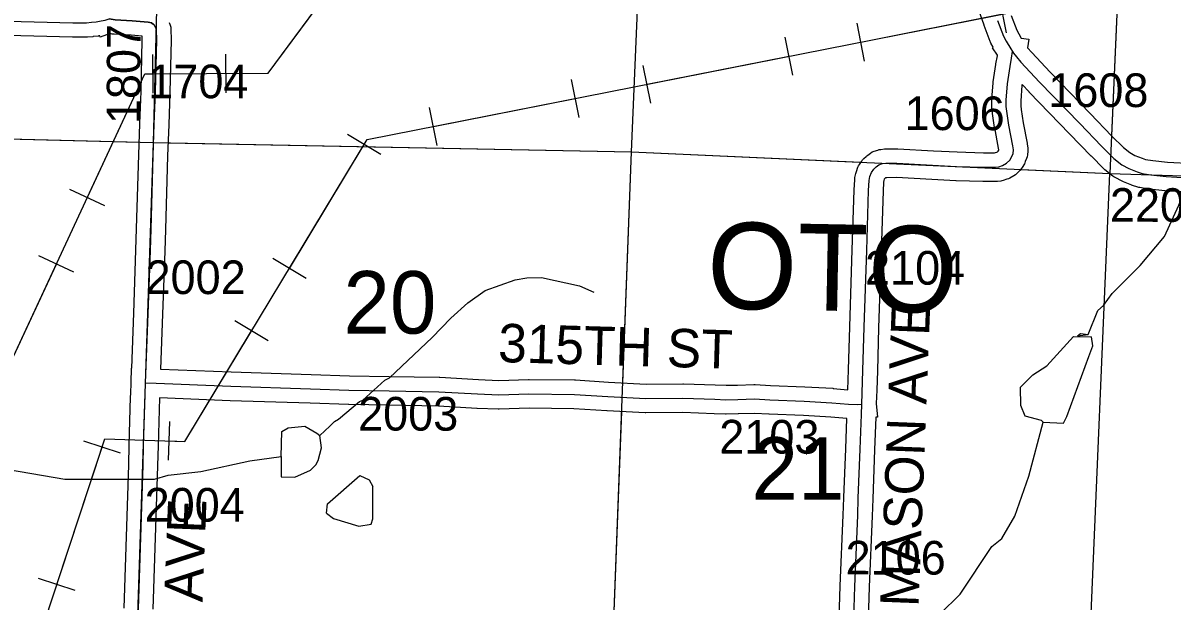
# Model space of a CAD drawing. Extents: x -157.2 to -99.3, y 12.2 to 46.2.
# Drawn here: x -122.451 to -120.062, y 18.342 to 19.545 of the extents above; entities that cross this region are included whole.
import ezdxf

# ---------------------------------------------------------------- set-up
doc = ezdxf.new("R2010")
doc.units = 0
for name, color, linetype in [('tdCoHydroRiver', 7, 'Continuous'), ('tdCoPipe', 7, 'Continuous'), ('tdCoSecRdNmbr', 7, 'Continuous'), ('tdCoSecRdTxt', 7, 'Continuous'), ('tdCoSecRteBand', 7, 'Continuous'), ('tdCoSecRteCL', 7, 'Continuous'), ('tdCoSectLine', 7, 'Continuous'), ('tdCoSectLinePart', 7, 'Continuous'), ('tdCoSectNmbr', 7, 'Continuous'), ('tdCoSurfConc', 7, 'Continuous'), ('tdCoSurfGravel', 7, 'Continuous'), ('tdCoTwpNameTxt', 7, 'Continuous')]:
    doc.layers.add(name, color=color, linetype=linetype)

msp = doc.modelspace()

# ---------------------------------------------------------------- linework, layer by layer
at = {"layer": 'tdCoHydroRiver'}
for points in [[(-120.2363, 18.8961), (-120.216, 18.9461), (-120.2046, 18.9568), (-120.1866, 18.9816), (-120.1282, 19.0399), (-120.0776, 19.1001), (-120.0475, 19.1656), (-120.039, 19.1874), (-120.0325, 19.192), (-120.0323, 19.2014)], [(-121.5619, 18.93), (-121.526, 18.9622), (-121.4903, 18.9882), (-121.4276, 19.0103), (-121.4036, 19.0144), (-121.3734, 19.0152), (-121.2943, 18.9975), (-121.2644, 18.9841)], [(-121.6894, 18.8064), (-121.6001, 18.8898), (-121.5619, 18.93)], [(-120.3299, 18.7142), (-120.333, 18.7175), (-120.3675, 18.7263), (-120.3764, 18.7486), (-120.3769, 18.7865), (-120.3509, 18.8126), (-120.322, 18.8308), (-120.2667, 18.8924)], [(-120.3299, 18.7142), (-120.2874, 18.7115), (-120.2807, 18.7255), (-120.2347, 18.8505), (-120.2262, 18.8724), (-120.2289, 18.8914)], [(-120.2667, 18.8924), (-120.2289, 18.8914)], [(-120.2584, 18.8936), (-120.252, 18.8981)], [(-120.2584, 18.8936), (-120.2363, 18.8961)], [(-120.252, 18.8981), (-120.2363, 18.8961)], [(-123.4987, 18.8191), (-123.4941, 18.8158), (-123.434, 18.8204), (-123.2731, 18.8158), (-123.1866, 18.8054), (-123.1537, 18.7966), (-122.965, 18.7738), (-122.8976, 18.7577), (-122.7947, 18.7153), (-122.5306, 18.624), (-122.3641, 18.5956), (-122.1779, 18.595), (-122.1492, 18.6036), (-122.0812, 18.6111), (-121.9795, 18.6335), (-121.9146, 18.6426)], [(-121.7449, 18.76), (-121.699, 18.8014), (-121.6894, 18.8064)], [(-121.8344, 18.6861), (-121.8132, 18.7054), (-121.8034, 18.715), (-121.7953, 18.7198), (-121.7513, 18.7568), (-121.7449, 18.76)], [(-120.6627, 18.1441), (-120.6296, 18.1984), (-120.5855, 18.254), (-120.5705, 18.282), (-120.5444, 18.3145), (-120.5022, 18.3559), (-120.4364, 18.4551), (-120.4154, 18.4719), (-120.3889, 18.5185), (-120.3598, 18.6014), (-120.3299, 18.7142)], [(-121.9146, 18.6426), (-121.9131, 18.6947), (-121.9002, 18.7022), (-121.8654, 18.7059), (-121.8406, 18.691), (-121.8344, 18.6861)], [(-121.8538, 18.6141), (-121.8425, 18.6248), (-121.8375, 18.6341), (-121.8304, 18.6607), (-121.8344, 18.6861)], [(-121.9146, 18.6426), (-121.9142, 18.6), (-121.8858, 18.5992), (-121.8538, 18.6141)], [(-121.8201, 18.5247), (-121.8178, 18.5439), (-121.7508, 18.6031)], [(-121.7508, 18.6031), (-121.7318, 18.5939), (-121.7239, 18.5801)], [(-121.753, 18.4974), (-121.7275, 18.5016), (-121.7238, 18.5127), (-121.7239, 18.5801)], [(-121.8201, 18.5247), (-121.8058, 18.5136), (-121.753, 18.4974)]]:
    msp.add_lwpolyline(points, dxfattribs=at)
at = {"layer": 'tdCoPipe'}
for p, q in [((-120.4059, 19.5238), (-120.4215, 19.6029)), ((-120.7012, 19.4654), (-120.7168, 19.5443)), ((-120.8504, 19.4358), (-120.866, 19.5149)), ((-122.1809, 19.3984), (-122.1814, 19.479)), ((-122.0288, 19.3993), (-122.0293, 19.4798)), ((-121.1457, 19.3774), (-121.1613, 19.4563)), ((-121.2949, 19.3479), (-121.3105, 19.427)), ((-121.5902, 19.2895), (-121.6058, 19.3684)), ((-121.7072, 19.2708), (-121.7762, 19.3125)), ((-122.2813, 19.1639), (-122.3542, 19.1978)), ((-122.3454, 19.026), (-122.4185, 19.06)), ((-121.8628, 19.0131), (-121.9317, 19.0547)), ((-121.9415, 18.883), (-122.0105, 18.9246)), ((-122.1486, 18.6347), (-122.146, 18.7151)), ((-122.2484, 18.6493), (-122.325, 18.6746)), ((-122.3428, 18.3634), (-122.4192, 18.3886))]:
    msp.add_line(p, q, dxfattribs=at)
for points in [[(-124.0353, 16.3312), (-123.8056, 16.6129), (-123.8733, 16.7488), (-123.4837, 17.3225), (-123.4833, 17.5199), (-123.2646, 17.5267), (-122.9825, 18.1837), (-122.7693, 18.2106), (-122.1979, 19.4386), (-121.9414, 19.4402), (-121.6562, 19.8258), (-121.7381, 19.9581), (-121.3625, 20.4724), (-121.1623, 20.4678), (-120.8503, 21.3672), (-120.1744, 22.5458), (-119.8924, 22.5306), (-119.4133, 23.3327), (-118.333, 25.1143)], [(-123.5976, 16.2969), (-123.4793, 16.664), (-123.5297, 16.8991), (-123.0266, 17.1459), (-122.9543, 17.3969), (-122.8753, 17.5439), (-122.6592, 17.5328), (-122.281, 18.6794), (-122.1148, 18.6739), (-121.7355, 19.3018), (-120.1785, 19.6099), (-118.8931, 20.0665), (-118.0135, 20.4925), (-116.8811, 20.4395)], [(-122.0291, 19.4396), (-121.9414, 19.4402), (-121.8145, 19.6118)], [(-120.709, 19.5049), (-120.4137, 19.5633)], [(-121.1535, 19.4169), (-120.8582, 19.4754)], [(-122.3178, 19.1809), (-122.1979, 19.4386), (-122.1811, 19.4387)], [(-121.598, 19.329), (-121.3027, 19.3874)], [(-121.8973, 19.0339), (-121.7417, 19.2916)], [(-122.509, 18.7701), (-122.382, 19.043)], [(-122.1473, 18.675), (-122.1148, 18.6739), (-121.976, 18.9038)], [(-122.381, 18.376), (-122.2867, 18.6619)]]:
    msp.add_lwpolyline(points, dxfattribs=at)
at = {"layer": 'tdCoSecRteBand'}
for points in [[(-120.736, 18.7814), (-120.7346, 18.8226), (-120.7321, 18.9123), (-120.7321, 18.9124), (-120.7321, 18.9125), (-120.7267, 19.0722), (-120.7227, 19.1967), (-120.7227, 19.197), (-120.7227, 19.1972), (-120.7217, 19.2182), (-120.7216, 19.2205), (-120.7212, 19.2228), (-120.7194, 19.2312), (-120.7189, 19.2336), (-120.7181, 19.2358), (-120.7149, 19.2442), (-120.7136, 19.2475), (-120.7117, 19.2504), (-120.707, 19.2573), (-120.7052, 19.2599), (-120.7028, 19.2622), (-120.6979, 19.2669), (-120.6963, 19.2683), (-120.6946, 19.2696), (-120.6886, 19.2738), (-120.6851, 19.2763), (-120.6811, 19.2777), (-120.6739, 19.2801), (-120.6706, 19.2813), (-120.6671, 19.2816), (-120.6597, 19.2824), (-120.6584, 19.2825), (-120.6571, 19.2825), (-120.6341, 19.2827), (-120.6331, 19.2828), (-120.6321, 19.2827), (-120.558, 19.2785), (-120.5086, 19.2761), (-120.4538, 19.2744), (-120.4312, 19.2744), (-120.4286, 19.2747), (-120.4262, 19.2755), (-120.4244, 19.2765), (-120.4233, 19.2776), (-120.422, 19.2798), (-120.4219, 19.2802), (-120.4218, 19.2804), (-120.4223, 19.284), (-120.4305, 19.3262), (-120.4306, 19.3268), (-120.4307, 19.3274), (-120.4351, 19.3565), (-120.4352, 19.3573), (-120.4353, 19.358), (-120.4363, 19.3679), (-120.4365, 19.3694), (-120.4365, 19.3709), (-120.4365, 19.3837), (-120.4365, 19.3849), (-120.4364, 19.3861), (-120.4336, 19.4203), (-120.4336, 19.4213), (-120.4334, 19.4222), (-120.4283, 19.4583), (-120.4282, 19.4589), (-120.4281, 19.4595), (-120.425, 19.476), (-120.4248, 19.4777), (-120.4351, 19.493), (-120.4338, 19.4939), (-120.4384, 19.5024), (-120.4395, 19.5043), (-120.4402, 19.5063), (-120.4526, 19.5394), (-120.4527, 19.5397), (-120.4528, 19.54), (-120.478, 19.6125)], [(-120.3962, 19.56), (-120.3848, 19.5294), (-120.3806, 19.5217), (-120.3754, 19.5128), (-120.3597, 19.5106), (-120.3621, 19.493), (-120.362, 19.4929), (-120.3535, 19.4831), (-120.3154, 19.442), (-120.232, 19.3559), (-120.1868, 19.3092), (-120.163, 19.2852), (-120.1498, 19.2747), (-120.1391, 19.2691), (-120.1242, 19.2632), (-120.1167, 19.2607), (-120.1019, 19.2583), (-120.0713, 19.2552), (-120.0181, 19.2519)], [(-122.1476, 19.5455), (-122.1456, 19.5399), (-122.1441, 19.5356), (-122.144, 19.5311), (-122.1432, 19.5104), (-122.1432, 19.5095), (-122.1432, 19.5085), (-122.1459, 19.4005), (-122.146, 19.4004), (-122.146, 19.4002), (-122.1484, 19.3329), (-122.1506, 19.2682), (-122.1551, 19.1148), (-122.1551, 19.1148), (-122.1551, 19.1147), (-122.1566, 19.0698), (-122.1566, 19.0698), (-122.1566, 19.0698), (-122.161, 18.9386), (-122.161, 18.9386), (-122.161, 18.9385), (-122.1654, 18.8244), (-122.0183, 18.8186), (-121.8524, 18.8134), (-121.8524, 18.8134), (-121.8523, 18.8134), (-121.7727, 18.8105), (-121.6897, 18.8092), (-121.6896, 18.8092), (-121.6896, 18.8092), (-121.5857, 18.8073), (-121.5851, 18.8072), (-121.5846, 18.8072), (-121.5044, 18.8025), (-121.4617, 18.8009), (-121.4001, 18.8028), (-121.3994, 18.8028), (-121.3988, 18.8028), (-121.3041, 18.8018), (-121.3033, 18.8018), (-121.3025, 18.8018), (-121.2334, 18.7973), (-121.1555, 18.7932), (-121.0792, 18.7937), (-121.0786, 18.7937), (-121.078, 18.7937), (-121.0117, 18.7915), (-120.9892, 18.7907), (-120.9653, 18.791), (-120.9312, 18.7922), (-120.9298, 18.7923), (-120.9284, 18.7922), (-120.8971, 18.7905), (-120.8255, 18.7875), (-120.8253, 18.7875), (-120.8251, 18.7875), (-120.7674, 18.7843), (-120.7668, 18.7843), (-120.7663, 18.7842), (-120.736, 18.7814)], [(-122.2412, 18.327), (-122.2355, 18.4967), (-122.2316, 18.6251), (-122.2306, 18.6659), (-122.2306, 18.666), (-122.2306, 18.6661), (-122.2276, 18.7666), (-122.2276, 18.7666), (-122.2274, 18.7727), (-122.2274, 18.7727), (-122.2274, 18.7728), (-122.2265, 18.7965), (-122.2255, 18.8264), (-122.2253, 18.8264), (-122.221, 18.9407), (-122.2165, 19.0718), (-122.215, 19.1166), (-122.2106, 19.27), (-122.2106, 19.2701), (-122.2106, 19.2701), (-122.2084, 19.335), (-122.2084, 19.335), (-122.2084, 19.3351), (-122.2059, 19.4022), (-122.2032, 19.5091), (-122.2035, 19.5173), (-122.2263, 19.5193), (-122.2615, 19.521), (-122.2635, 19.5211), (-122.2656, 19.5215), (-122.2702, 19.5224), (-122.2908, 19.5151), (-122.2918, 19.5179), (-122.2939, 19.5175), (-122.2946, 19.5174), (-122.2953, 19.5173), (-122.3054, 19.5161), (-122.3058, 19.516), (-122.3063, 19.516), (-122.3169, 19.515), (-122.3184, 19.5149), (-122.3199, 19.5149), (-122.348, 19.5151), (-122.3483, 19.5151), (-122.3485, 19.5151), (-122.5369, 19.5198)], [(-120.0212, 19.1919), (-120.0757, 19.1954), (-120.0762, 19.1954), (-120.0768, 19.1955), (-120.1088, 19.1987), (-120.1098, 19.1988), (-120.1107, 19.1989), (-120.1287, 19.2019), (-120.131, 19.2023), (-120.1331, 19.203), (-120.1437, 19.2064), (-120.1447, 19.2067), (-120.1456, 19.2071), (-120.1629, 19.214), (-120.1643, 19.2146), (-120.1657, 19.2153), (-120.1802, 19.2229), (-120.1827, 19.2243), (-120.1849, 19.226), (-120.2017, 19.2393), (-120.2031, 19.2404), (-120.2044, 19.2417), (-120.2295, 19.2671), (-120.2296, 19.2672), (-120.2297, 19.2674), (-120.2751, 19.3142), (-120.3587, 19.4005), (-120.3589, 19.4007), (-120.3591, 19.401), (-120.3736, 19.4166), (-120.3739, 19.4147), (-120.3765, 19.3825), (-120.3765, 19.3724), (-120.3757, 19.3648), (-120.3715, 19.337), (-120.3632, 19.2945), (-120.363, 19.2935), (-120.3629, 19.2925), (-120.3619, 19.2846), (-120.3615, 19.2813), (-120.3618, 19.278), (-120.3625, 19.2703), (-120.3629, 19.2663), (-120.3644, 19.2624), (-120.3669, 19.256), (-120.3677, 19.2538), (-120.3689, 19.2517), (-120.3734, 19.2441), (-120.3753, 19.2407), (-120.3781, 19.2379), (-120.3847, 19.2313), (-120.3876, 19.2285), (-120.391, 19.2265), (-120.3991, 19.2218), (-120.402, 19.2202), (-120.4051, 19.2192), (-120.413, 19.2167), (-120.4154, 19.216), (-120.4179, 19.2156), (-120.425, 19.2146), (-120.4271, 19.2144), (-120.4291, 19.2144), (-120.4543, 19.2144), (-120.4548, 19.2144), (-120.4552, 19.2144), (-120.5107, 19.2161), (-120.511, 19.2161), (-120.5113, 19.2161), (-120.5611, 19.2186), (-120.5612, 19.2186), (-120.5613, 19.2186), (-120.6345, 19.2227), (-120.6551, 19.2225), (-120.6576, 19.2223), (-120.6581, 19.2219), (-120.6592, 19.2209), (-120.6601, 19.2195), (-120.6612, 19.2167), (-120.6619, 19.213), (-120.6628, 19.1946), (-120.6667, 19.0703), (-120.6667, 19.0703), (-120.6667, 19.0702), (-120.6721, 18.9105), (-120.6746, 18.8209), (-120.6746, 18.8207), (-120.6746, 18.8206), (-120.676, 18.7805), (-120.677, 18.7524), (-120.6744, 18.7244), (-120.678, 18.7241), (-120.6803, 18.6564), (-120.6803, 18.6564), (-120.6803, 18.6563), (-120.6842, 18.5545), (-120.6855, 18.5186), (-120.6855, 18.5184), (-120.6855, 18.5183), (-120.6916, 18.371), (-120.6939, 18.3041)], [(-120.7538, 18.306), (-120.7516, 18.3731), (-120.7516, 18.3732), (-120.7516, 18.3734), (-120.7454, 18.5207), (-120.7442, 18.5566), (-120.7442, 18.5567), (-120.7442, 18.5568), (-120.7403, 18.6585), (-120.7381, 18.7214), (-120.7713, 18.7244), (-120.8282, 18.7276), (-120.8998, 18.7305), (-120.9, 18.7305), (-120.9002, 18.7305), (-120.9304, 18.7322), (-120.9635, 18.731), (-120.9639, 18.731), (-120.9643, 18.731), (-120.9892, 18.7307), (-120.9898, 18.7307), (-120.9905, 18.7308), (-121.0137, 18.7315), (-121.0137, 18.7315), (-121.0137, 18.7315), (-121.0794, 18.7337), (-121.156, 18.7332), (-121.1569, 18.7332), (-121.1578, 18.7333), (-121.2367, 18.7374), (-121.2369, 18.7375), (-121.2371, 18.7375), (-121.3055, 18.7418), (-121.3988, 18.7428), (-121.4608, 18.7409), (-121.4619, 18.7408), (-121.4629, 18.7409), (-121.5071, 18.7426), (-121.5074, 18.7426), (-121.5077, 18.7426), (-121.5875, 18.7473), (-121.6906, 18.7492), (-121.7739, 18.7505), (-121.7743, 18.7505), (-121.7746, 18.7505), (-121.8544, 18.7534), (-122.0203, 18.7586), (-122.0204, 18.7586), (-122.0205, 18.7586), (-122.1676, 18.7645), (-122.1706, 18.6644), (-122.1716, 18.6235), (-122.1716, 18.6234), (-122.1716, 18.6233), (-122.1755, 18.4948), (-122.1755, 18.4948), (-122.1755, 18.4947), (-122.1812, 18.3248)]]:
    msp.add_lwpolyline(points, dxfattribs=at)
at = {"layer": 'tdCoSecRteCL'}
for points in [[(-122.1965, 18.7955), (-122.191, 18.9396), (-122.1865, 19.0708), (-122.1851, 19.1157), (-122.1806, 19.2691), (-122.1784, 19.334), (-122.1759, 19.4013), (-122.1732, 19.5093), (-122.174, 19.53), (-122.1759, 19.5357), (-122.1787, 19.5404), (-122.18, 19.5414), (-122.1843, 19.5448), (-122.1912, 19.5463), (-122.2243, 19.5493), (-122.26, 19.551), (-122.2725, 19.5533)], [(-120.4245, 19.5499), (-120.4121, 19.5168), (-120.4067, 19.507), (-120.3973, 19.4907), (-120.3935, 19.485)], [(-120.7071, 18.7515), (-120.7046, 18.8217), (-120.7021, 18.9114), (-120.6967, 19.0712), (-120.6928, 19.1958), (-120.6918, 19.2167), (-120.6901, 19.2251), (-120.6868, 19.2335), (-120.6822, 19.2404), (-120.6772, 19.2451), (-120.6713, 19.2493), (-120.6642, 19.2518), (-120.6568, 19.2525), (-120.6338, 19.2528), (-120.5596, 19.2486), (-120.5098, 19.2461), (-120.4543, 19.2444), (-120.4291, 19.2444), (-120.422, 19.2454), (-120.4141, 19.2478), (-120.406, 19.2525), (-120.3993, 19.2592), (-120.3949, 19.2668), (-120.3924, 19.2732), (-120.3917, 19.2809), (-120.3926, 19.2888), (-120.401, 19.3319), (-120.4055, 19.361), (-120.4065, 19.3709), (-120.4065, 19.3837), (-120.4037, 19.418), (-120.3986, 19.454), (-120.3954, 19.4712), (-120.3935, 19.485)], [(-120.3935, 19.485), (-120.3912, 19.4816), (-120.3853, 19.4739), (-120.3759, 19.4631), (-120.3372, 19.4214), (-120.2536, 19.3351), (-120.2082, 19.2882), (-120.183, 19.2628), (-120.1663, 19.2495), (-120.1517, 19.2419), (-120.1345, 19.235), (-120.1239, 19.2315), (-120.1058, 19.2285), (-120.0738, 19.2253), (-120.0193, 19.2219), (-119.9445, 19.2206)], [(-122.2396, 17.5407), (-122.2354, 17.6516), (-122.2302, 17.7934), (-122.228, 17.8398), (-122.2223, 18.0102), (-122.2179, 18.1668), (-122.2124, 18.2968), (-122.2112, 18.3258), (-122.2055, 18.4957), (-122.2016, 18.6242), (-122.2006, 18.6652), (-122.1974, 18.7717), (-122.1965, 18.7955)], [(-122.1965, 18.7955), (-122.1747, 18.7948), (-122.0193, 18.7886), (-121.8534, 18.7834), (-121.7735, 18.7805), (-121.6901, 18.7792), (-121.5863, 18.7773), (-121.5059, 18.7726), (-121.4618, 18.7709), (-121.3991, 18.7728), (-121.3044, 18.7718), (-121.2351, 18.7674), (-121.1562, 18.7632), (-121.079, 18.7637), (-121.0127, 18.7615), (-120.9895, 18.7607), (-120.9646, 18.761), (-120.9301, 18.7622), (-120.8985, 18.7605), (-120.8268, 18.7575), (-120.769, 18.7543), (-120.7343, 18.7511), (-120.7168, 18.7506), (-120.7071, 18.7515)], [(-120.7238, 18.305), (-120.7216, 18.3721), (-120.7155, 18.5196), (-120.7142, 18.5556), (-120.7103, 18.6574), (-120.7078, 18.7299), (-120.7071, 18.7515)]]:
    msp.add_lwpolyline(points, dxfattribs=at)
at = {"layer": 'tdCoSectLine'}
for points in [[(-122.1801, 19.2957), (-122.155, 20.2914)], [(-121.1859, 19.2766), (-121.1441, 20.2607)], [(-120.1473, 20.2276), (-120.1913, 19.2314)], [(-123.1943, 19.3214), (-122.1801, 19.2957)], [(-122.213, 18.2925), (-122.1801, 19.2957)], [(-122.1801, 19.2957), (-121.1859, 19.2766)], [(-121.224, 18.2659), (-121.1859, 19.2766)], [(-121.1859, 19.2766), (-120.1913, 19.2314)], [(-120.2332, 18.2337), (-120.1913, 19.2314)], [(-120.1913, 19.2314), (-119.5167, 19.2096), (-119.1933, 19.2069)]]:
    msp.add_lwpolyline(points, dxfattribs=at)
at = {"layer": 'tdCoSectLinePart'}
for points in [[(-121.1859, 19.2766), (-121.1441, 20.2607)], [(-120.1473, 20.2276), (-120.1878, 19.3099)], [(-122.6507, 19.3076), (-122.21, 19.2965)], [(-122.15, 19.2951), (-121.1859, 19.2766)], [(-121.204, 18.796), (-121.1859, 19.2766)], [(-121.1859, 19.2766), (-120.7087, 19.2549)], [(-120.377, 19.2398), (-120.1914, 19.2314)], [(-120.2332, 18.2337), (-120.1913, 19.2313)], [(-121.224, 18.2659), (-121.2062, 18.7361)]]:
    msp.add_lwpolyline(points, dxfattribs=at)
at = {"layer": 'tdCoSurfConc'}
msp.add_lwpolyline([(-120.4245, 19.5499), (-120.4121, 19.5168), (-120.4067, 19.507), (-120.3973, 19.4907), (-120.3935, 19.485), (-120.3912, 19.4816), (-120.3853, 19.4739), (-120.3759, 19.4631), (-120.3372, 19.4214), (-120.2536, 19.3351), (-120.2082, 19.2882), (-120.183, 19.2628), (-120.1663, 19.2495), (-120.1517, 19.2419), (-120.1345, 19.235), (-120.1239, 19.2315), (-120.1058, 19.2285), (-120.0738, 19.2253), (-120.0193, 19.2219)], dxfattribs=at)
at = {"layer": 'tdCoSurfGravel'}
for points in [[(-122.6749, 19.5524), (-122.659, 19.553), (-122.5362, 19.5498), (-122.3478, 19.5451), (-122.3196, 19.5449), (-122.309, 19.5459), (-122.2989, 19.5471), (-122.2888, 19.5488), (-122.2804, 19.5505), (-122.2725, 19.5533), (-122.26, 19.551), (-122.2243, 19.5493), (-122.1912, 19.5463), (-122.1843, 19.5448), (-122.18, 19.5414)], [(-122.1965, 18.7955), (-122.191, 18.9396), (-122.1865, 19.0708), (-122.1851, 19.1157), (-122.1806, 19.2691), (-122.1784, 19.334), (-122.1759, 19.4013), (-122.1732, 19.5093), (-122.174, 19.53), (-122.1759, 19.5357), (-122.1787, 19.5404), (-122.18, 19.5414)], [(-120.7238, 18.305), (-120.7216, 18.3721), (-120.7155, 18.5196), (-120.7142, 18.5556), (-120.7103, 18.6574), (-120.7078, 18.7299), (-120.7071, 18.7515), (-120.7046, 18.8217), (-120.7021, 18.9114), (-120.6967, 19.0712), (-120.6928, 19.1958), (-120.6918, 19.2167), (-120.6901, 19.2251), (-120.6868, 19.2335), (-120.6822, 19.2404), (-120.6772, 19.2451), (-120.6713, 19.2493), (-120.6642, 19.2518), (-120.6568, 19.2525), (-120.6338, 19.2528), (-120.5596, 19.2486), (-120.5098, 19.2461), (-120.4543, 19.2444), (-120.4291, 19.2444), (-120.422, 19.2454), (-120.4141, 19.2478), (-120.406, 19.2525), (-120.3993, 19.2592), (-120.3949, 19.2668), (-120.3924, 19.2732), (-120.3917, 19.2809), (-120.3926, 19.2888), (-120.401, 19.3319), (-120.4055, 19.361), (-120.4065, 19.3709), (-120.4065, 19.3837), (-120.4037, 19.418), (-120.3986, 19.454), (-120.3954, 19.4712), (-120.3935, 19.485)], [(-122.2124, 18.2968), (-122.2112, 18.3258), (-122.2055, 18.4957), (-122.2016, 18.6242), (-122.2006, 18.6652), (-122.1974, 18.7717), (-122.1965, 18.7955)], [(-122.1965, 18.7955), (-122.1747, 18.7948), (-122.0193, 18.7886), (-121.8534, 18.7834), (-121.7735, 18.7805), (-121.6901, 18.7792), (-121.5863, 18.7773), (-121.5059, 18.7726), (-121.4618, 18.7709), (-121.3991, 18.7728), (-121.3044, 18.7718), (-121.2351, 18.7674), (-121.1562, 18.7632), (-121.079, 18.7637), (-121.0127, 18.7615), (-120.9895, 18.7607), (-120.9646, 18.761), (-120.9301, 18.7622), (-120.8985, 18.7605), (-120.8268, 18.7575), (-120.769, 18.7543), (-120.7343, 18.7511), (-120.7168, 18.7506), (-120.7071, 18.7515)]]:
    msp.add_lwpolyline(points, dxfattribs=at)

# ---------------------------------------------------------------- texts
at = {"layer": 'tdCoSecRdNmbr'}
for s, rotation, p in [('1807', 89.9081, (-122.2072, 19.3341)), ('1704', 359.9072, (-122.1908, 19.3881)), ('1608', 359.9086, (-120.3192, 19.3699)), ('1606', 359.9084, (-120.6181, 19.3218)), ('2201', 359.9087, (-120.191, 19.1309)), ('2104', 359.9083, (-120.7003, 19.0003)), ('2002', 359.9072, (-122.1966, 18.9806)), ('2003', 359.9076, (-121.7545, 18.6965)), ('2103', 359.9081, (-121.0034, 18.6487)), ('2004', 359.9072, (-122.1985, 18.5071)), ('2106', 359.9083, (-120.7407, 18.397))]:
    msp.add_text(s, height=0.07, rotation=rotation, dxfattribs=at).set_placement(p)
at = {"layer": 'tdCoSecRdTxt'}
for s, rotation, p in [('MASON AVE', 87.7751, (-120.589, 18.3284)), ('315TH ST', 358.3449, (-121.464, 18.8391)), ('MINNESOTA AVE', 87.7187, (-122.1046, 17.6735))]:
    msp.add_text(s, height=0.08, rotation=rotation, dxfattribs=at).set_placement(p)
at = {"layer": 'tdCoSectNmbr'}
for s, rotation, p in [('20', 359.9075, (-121.7851, 18.8984)), ('21', 359.9084, (-120.9364, 18.5526))]:
    msp.add_text(s, height=0.13, rotation=rotation, dxfattribs=at).set_placement(p)
at = {"layer": 'tdCoTwpNameTxt'}
msp.add_text('OTO', height=0.18, rotation=358.9087, dxfattribs=at).set_placement((-121.0301, 18.9507))

doc.saveas('drawing.dxf')
